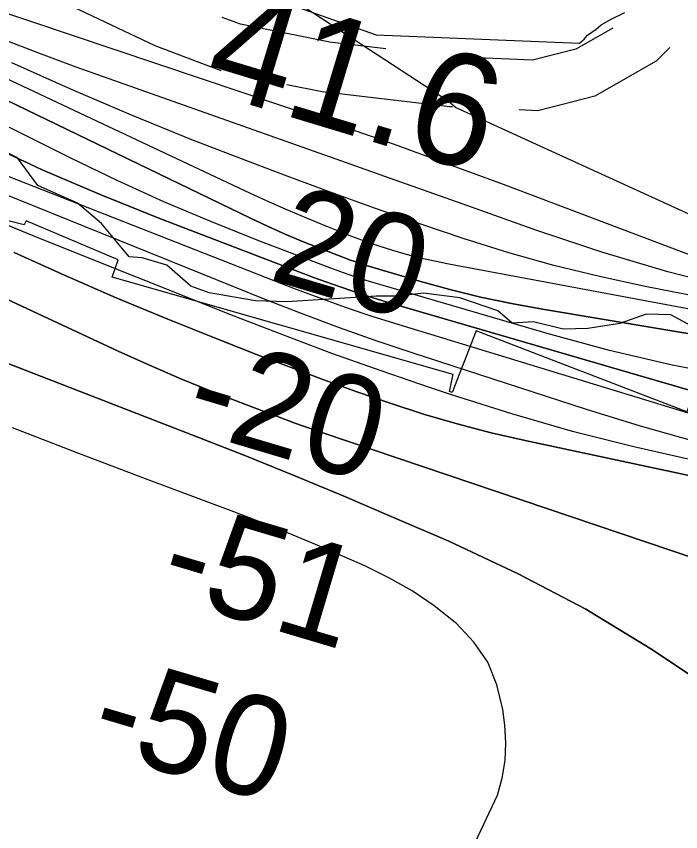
# Model space of a CAD drawing. Extents: x 3219052 to 3256913, y 800770 to 826146.
# Drawn here: x 3240009.8 to 3240406.9, y 814457.2 to 814944.9 of the extents above; entities that cross this region are included whole.
import ezdxf

# ---------------------------------------------------------------- set-up
doc = ezdxf.new("R2010")
doc.units = 0
for name, color, linetype in [('V-RIVR-EDGE', 7, 'Continuous'), ('V-RIVR-RANG', 7, 'Continuous'), ('V-ROAD-CNTR', 7, 'Continuous'), ('V-RRAP-RVMT', 7, 'Continuous'), ('V-SITE-VEGE', 7, 'Continuous'), ('V-TOPO-DPTH', 7, 'Continuous'), ('V-TOPO-MAJR', 7, 'Continuous'), ('V-TOPO-MINR', 7, 'Continuous'), ('V-TOPO-WATR', 7, 'Continuous')]:
    doc.layers.add(name, color=color, linetype=linetype)

msp = doc.modelspace()

# ---------------------------------------------------------------- linework, layer by layer
at = {"layer": 'V-RIVR-EDGE'}
msp.add_lwpolyline([(3240413.18, 814759.69), (3240401.03, 814766.24), (3240386.25, 814766.71), (3240370.59, 814761.1), (3240351.46, 814758.1), (3240336.68, 814757.7), (3240318.86, 814762.09), (3240306.26, 814761.25), (3240297.58, 814768.67), (3240275, 814776.55), (3240253.27, 814779.21), (3240238.05, 814777.51), (3240225.01, 814777.54), (3240171.54, 814774.19), (3240152.85, 814774.67), (3240125.04, 814779.52), (3240114.18, 814783.46), (3240099.87, 814796.1), (3240085.1, 814800.49), (3240077.28, 814800.94), (3240060.81, 814820.98), (3240046.5, 814833.18), (3240022.61, 814843.68), (3240010.48, 814860.22), (3239984.44, 814873.33)], dxfattribs=at)
at = {"layer": 'V-ROAD-CNTR'}
for points in [[(3240132.36, 814912.34), (3240092.79, 814927.31), (3240040.62, 814951.93)], [(3240230.78, 814925.45), (3240197.29, 814929.39), (3240143.76, 814940.1), (3240132.83, 814944.24)], [(3240366.3, 814937.79), (3240344.19, 814925.26), (3240318.41, 814918.58), (3240271.4, 814920.67), (3240270.51, 814920.77)], [(3240400.43, 814926.21), (3240392.24, 814918.02), (3240355.55, 814897.22), (3240321.58, 814888.41), (3240310.45, 814888.9)], [(3240270.49, 814890.68), (3240268.98, 814890.75), (3240192.58, 814899.74), (3240171.43, 814903.97)]]:
    msp.add_lwpolyline(points, dxfattribs=at)
at = {"layer": 'V-RRAP-RVMT'}
msp.add_lwpolyline([(3240706.38, 814569.37), (3240642.94, 814589.58), (3240643.83, 814592.95), (3240620.14, 814600.33), (3240647.76, 814677.47), (3240560.62, 814706.4), (3240560.11, 814725.94), (3240418.3, 814729.85), (3240410.64, 814708.28), (3240284.78, 814756.84), (3240270.4, 814719.94), (3240268.77, 814720.47), (3240270.95, 814730.56), (3240067.22, 814788.84), (3240070.72, 814799.3), (3240015.69, 814822.64), (3240014.44, 814820.19), (3239957.72, 814834.36)], dxfattribs=at)
at = {"layer": 'V-SITE-VEGE'}
for points in [[(3239140.16, 815596.41), (3239219.98, 815540.02), (3239356.15, 815474.23), (3239515.8, 815361.44), (3239703.62, 815234.55), (3239900.83, 815112.36), (3240065.17, 814990.17), (3240224.82, 814933.78), (3240346.46, 814928.79), (3240349.22, 814931.15)], [(3240349.22, 814931.15), (3240351.25, 814933.66), (3240356.31, 814937.19), (3240359.35, 814939.71), (3240365.43, 814943.23), (3240373.52, 814947.25)]]:
    msp.add_lwpolyline(points, dxfattribs=at)
at = {"layer": 'V-TOPO-DPTH'}
for points in [[(3239936.66, 814927.31), (3240149.73, 814824.09), (3240160.33, 814819.12), (3240171.01, 814814.34), (3240181.81, 814809.84), (3240192.69, 814805.53), (3240209.56, 814799.09), (3240212.08, 814798.16), (3240214.61, 814797.28), (3240217.16, 814796.45), (3240219.73, 814795.66), (3240250.83, 814786.54), (3240269.03, 814781.55), (3240287.33, 814777), (3240305.79, 814773.11), (3240324.34, 814769.65), (3240509.84, 814738.56), (3240533.06, 814735.35), (3240556.34, 814733.04), (3240579.72, 814732.07), (3240603.16, 814731.99), (3240751.82, 814735.79)], [(3240659.86, 814658.8), (3240622.35, 814659.63), (3240564.05, 814661.18), (3240555.71, 814661.62), (3240547.41, 814662.35), (3240539.16, 814663.52), (3240530.94, 814664.98), (3240481.11, 814675.18), (3240448.14, 814682.51), (3240415.37, 814690.58), (3240382.89, 814699.75), (3240350.61, 814709.66), (3240246.99, 814743.38), (3240224.95, 814750.8), (3240203.03, 814758.53), (3240181.28, 814766.71), (3240159.63, 814775.19), (3239883.15, 814886.85)], [(3240659.86, 814658.8), (3240622.35, 814659.63), (3240564.05, 814661.18), (3240555.71, 814661.62), (3240547.41, 814662.35), (3240539.16, 814663.52), (3240530.94, 814664.98), (3240481.11, 814675.18), (3240448.14, 814682.51), (3240415.37, 814690.58), (3240382.89, 814699.75), (3240350.61, 814709.66), (3240246.99, 814743.38), (3240224.95, 814750.8), (3240203.03, 814758.53), (3240181.28, 814766.71), (3240159.63, 814775.19), (3239883.15, 814886.85)], [(3239991.15, 814869.07), (3240025.33, 814853.09), (3240060.03, 814838.26), (3240095.06, 814824.18), (3240188.13, 814788.56), (3240198.88, 814784.6), (3240209.68, 814780.81), (3240220.58, 814777.29), (3240231.54, 814773.95), (3240494.83, 814697.08), (3240503.97, 814694.69), (3240513.18, 814692.62), (3240522.48, 814691.07), (3240531.85, 814689.85), (3240541.28, 814689.16), (3240550.7, 814688.83), (3240560.13, 814689.04), (3240569.56, 814689.62), (3240852.84, 814714.96)], [(3240852.84, 814714.96), (3240569.56, 814689.62), (3240560.13, 814689.04), (3240550.7, 814688.83), (3240541.28, 814689.16), (3240531.85, 814689.85), (3240522.48, 814691.07), (3240513.18, 814692.62), (3240503.97, 814694.69), (3240494.83, 814697.08), (3240231.54, 814773.95), (3240220.58, 814777.29), (3240209.68, 814780.81), (3240198.88, 814784.6), (3240188.13, 814788.56), (3240095.06, 814824.18), (3240060.03, 814838.26), (3240025.33, 814853.09), (3239991.15, 814869.07)], [(3241090.58, 814600.94), (3240548.33, 814583.71), (3240542.83, 814583.69), (3240537.34, 814583.87), (3240531.87, 814584.37), (3240526.41, 814585.06), (3240520.99, 814586.06), (3240515.62, 814587.23), (3240510.32, 814588.67), (3240505.06, 814590.3), (3240193.01, 814695.66), (3240188.98, 814697.04), (3240184.97, 814698.45), (3240180.96, 814699.9), (3240176.97, 814701.37), (3240146.45, 814712.81), (3240127.29, 814720.24), (3240108.26, 814727.97), (3240089.42, 814736.14), (3240070.7, 814744.61), (3239898.13, 814825.12)], [(3239898.13, 814825.12), (3240070.7, 814744.61), (3240089.42, 814736.14), (3240108.26, 814727.97), (3240127.29, 814720.24), (3240146.45, 814712.81), (3240176.97, 814701.37), (3240180.96, 814699.9), (3240184.97, 814698.45), (3240188.98, 814697.04), (3240193.01, 814695.66), (3240505.06, 814590.3), (3240510.32, 814588.67), (3240515.62, 814587.23), (3240520.99, 814586.06), (3240526.41, 814585.06), (3240531.87, 814584.37), (3240537.34, 814583.87), (3240542.83, 814583.69), (3240548.33, 814583.71), (3241090.58, 814600.94)], [(3240008.52, 814803.61), (3240038.97, 814789.93), (3240069.56, 814776.6), (3240100.39, 814763.8), (3240131.36, 814751.35), (3240154.44, 814742.3), (3240174.03, 814734.77), (3240193.68, 814727.42), (3240213.43, 814720.33), (3240233.24, 814713.41), (3240253.2, 814706.99), (3240273.3, 814701.04), (3240293.59, 814695.82), (3240314.01, 814691.07), (3240508.84, 814649.44), (3240526.87, 814646.09), (3240544.98, 814643.39), (3240563.21, 814641.67), (3240581.52, 814640.6), (3240769.6, 814634.7)], [(3240008.52, 814803.61), (3240038.97, 814789.93), (3240069.56, 814776.6), (3240100.39, 814763.8), (3240131.36, 814751.35), (3240154.44, 814742.3), (3240174.03, 814734.77), (3240193.68, 814727.42), (3240213.43, 814720.33), (3240233.24, 814713.41), (3240253.2, 814706.99), (3240273.3, 814701.04), (3240293.59, 814695.82), (3240314.01, 814691.07), (3240508.84, 814649.44), (3240526.87, 814646.09), (3240544.98, 814643.39), (3240563.21, 814641.67), (3240581.52, 814640.6), (3240769.6, 814634.7)], [(3240427.08, 814541.17), (3240389.08, 814566.55), (3240350.13, 814590.24), (3240309.74, 814611.4), (3240268.4, 814630.87), (3240233.91, 814645.78), (3240205.19, 814658.01), (3240176.37, 814670.02), (3240147.42, 814681.7), (3240118.37, 814693.15), (3239891.14, 814781.27)], [(3239891.14, 814781.27), (3240118.37, 814693.15), (3240147.42, 814681.7), (3240176.37, 814670.02), (3240205.19, 814658.01), (3240233.91, 814645.78), (3240268.4, 814630.87), (3240309.74, 814611.4), (3240350.13, 814590.24), (3240389.08, 814566.55), (3240427.08, 814541.17)]]:
    msp.add_lwpolyline(points, dxfattribs=at)
at = {"layer": 'V-TOPO-MAJR'}
for points in [[(3240659.63, 814757.36), (3240580.57, 814756.66), (3240570.05, 814756.89), (3240559.58, 814757.57), (3240549.16, 814758.9), (3240538.79, 814760.67), (3240478.91, 814772.83), (3240438.87, 814781.86), (3240399.14, 814792.01), (3240359.88, 814803.84), (3240320.93, 814816.79), (3240276.22, 814832.73), (3240253.19, 814840.93), (3240230.16, 814849.12), (3240207.13, 814857.3), (3240184.09, 814865.48), (3240045.63, 814914.56), (3240023.27, 814922.8), (3240001.05, 814931.39)], [(3240207.19, 814287.33), (3240297.36, 814478.98), (3240300.22, 814489.27), (3240302.09, 814499.67), (3240302.47, 814510.23), (3240301.86, 814520.89), (3240300.65, 814530.35), (3240297.05, 814544.97), (3240291.56, 814558.56), (3240283.22, 814570.61), (3240272.97, 814581.63), (3240272.19, 814582.3), (3240259.57, 814592.17), (3240246.44, 814601.24), (3240232.56, 814609.09), (3240218.16, 814616.14), (3240193.43, 814626.9), (3240180.15, 814632.55), (3240166.81, 814638.06), (3240153.38, 814643.36), (3240139.9, 814648.52), (3240087.1, 814668.23), (3240047.25, 814683.33), (3240007.5, 814698.68)]]:
    msp.add_lwpolyline(points, dxfattribs=at)
at = {"layer": 'V-TOPO-MINR'}
for points in [[(3240648.58, 814789.44), (3240647.52, 814788.61), (3240641.77, 814784.56), (3240635.8, 814780.93), (3240629.49, 814777.93), (3240622.95, 814775.34), (3240616.19, 814773.41), (3240609.35, 814771.91), (3240602.39, 814771.08), (3240595.37, 814770.68), (3240568.33, 814770.44), (3240564.8, 814770.52), (3240561.29, 814770.76), (3240557.8, 814771.24), (3240554.33, 814771.87), (3240536.51, 814775.7), (3240524.27, 814778.74), (3240512.19, 814782.29), (3240500.35, 814786.58), (3240488.68, 814791.38), (3240272.3, 814890.44), (3240267.91, 814894.1), (3239970.69, 815088.39)], [(3240669.96, 814769.47), (3240656.09, 814766.49), (3240642, 814764.82), (3240627.77, 814764.02), (3240574.45, 814763.55), (3240567.43, 814763.71), (3240560.44, 814764.18), (3240553.49, 814765.1), (3240546.57, 814766.32), (3240509.17, 814774.16), (3240483.75, 814780.11), (3240458.55, 814786.84), (3240433.7, 814794.73), (3240409.06, 814803.39), (3240300.93, 814844.24), (3240268.43, 814856.31), (3240235.84, 814868.15), (3240203.12, 814879.62), (3240170.31, 814890.85), (3239941.77, 814967.68)], [(3240721.67, 814744.01), (3240592.81, 814742.87), (3240575.3, 814743.22), (3240557.84, 814744.25), (3240540.47, 814746.29), (3240523.16, 814749.01), (3240268.28, 814796.62), (3240259.85, 814798.34), (3240251.46, 814800.26), (3240243.14, 814802.46), (3240234.87, 814804.86), (3240226.67, 814807.49), (3240218.52, 814810.26), (3240210.44, 814813.23), (3240202.4, 814816.33), (3240195.36, 814819.15), (3240183.89, 814823.86), (3240172.47, 814828.71), (3240161.14, 814833.76), (3240149.87, 814838.94), (3239931.95, 814941.48)], [(3240751.82, 814735.79), (3240603.16, 814731.99), (3240579.72, 814732.07), (3240556.34, 814733.04), (3240533.06, 814735.35), (3240509.84, 814738.56), (3240324.34, 814769.65), (3240305.79, 814773.11), (3240287.33, 814777), (3240269.03, 814781.55), (3240250.83, 814786.54), (3240219.73, 814795.66), (3240217.16, 814796.45), (3240214.61, 814797.28), (3240212.08, 814798.16), (3240209.56, 814799.09), (3240192.69, 814805.53), (3240181.81, 814809.84), (3240171.01, 814814.34), (3240160.33, 814819.12), (3240149.73, 814824.09), (3239936.66, 814927.31)], [(3240690.94, 814750.69), (3240586.69, 814749.76), (3240572.68, 814750.06), (3240558.71, 814750.93), (3240544.82, 814752.64), (3240530.99, 814754.91), (3240385.76, 814783.3), (3240358.38, 814789.21), (3240331.17, 814795.81), (3240304.24, 814803.46), (3240277.5, 814811.8), (3240250.95, 814820.82), (3240224.46, 814830.03), (3240198.08, 814839.55), (3240171.78, 814849.26), (3240151.17, 814857), (3240114.78, 814871.11), (3240078.59, 814885.73), (3240042.73, 814901.12), (3240007.07, 814917.02)], [(3240781.44, 814725.35), (3240619.32, 814716.07), (3240586.61, 814715.16), (3240553.95, 814715.51), (3240521.36, 814717.78), (3240488.83, 814721.31), (3240477.48, 814722.88), (3240439.48, 814728.99), (3240401.73, 814736.21), (3240364.33, 814745.09), (3240327.17, 814755.08), (3240225.63, 814784.8), (3240218.87, 814786.87), (3240212.15, 814789.04), (3240205.48, 814791.38), (3240198.84, 814793.82), (3240154.69, 814810.69), (3240126.18, 814822.07), (3240097.92, 814834), (3240070.02, 814846.75), (3240042.37, 814860.05), (3239942.22, 814910.07)], [(3240659.86, 814658.8), (3240622.35, 814659.63), (3240564.05, 814661.18), (3240555.71, 814661.62), (3240547.41, 814662.35), (3240539.16, 814663.52), (3240530.94, 814664.98), (3240481.11, 814675.18), (3240448.14, 814682.51), (3240415.37, 814690.58), (3240382.89, 814699.75), (3240350.61, 814709.66), (3240246.99, 814743.38), (3240224.95, 814750.8), (3240203.03, 814758.53), (3240181.28, 814766.71), (3240159.63, 814775.19), (3239883.15, 814886.85)], [(3240733.83, 814679.67), (3240638.63, 814672.29), (3240623.65, 814671.37), (3240608.65, 814670.75), (3240593.65, 814670.6), (3240578.64, 814670.76), (3240555.31, 814671.38), (3240551.96, 814671.55), (3240548.63, 814671.84), (3240545.32, 814672.3), (3240542.02, 814672.87), (3240520.95, 814677.08), (3240507.17, 814680.04), (3240493.47, 814683.28), (3240479.86, 814686.92), (3240466.32, 814690.83), (3240238.61, 814760.32), (3240222.6, 814765.41), (3240206.68, 814770.74), (3240190.88, 814776.44), (3240175.17, 814782.38), (3239988.6, 814855.39)], [(3241090.58, 814600.94), (3240548.33, 814583.71), (3240542.83, 814583.69), (3240537.34, 814583.87), (3240531.87, 814584.37), (3240526.41, 814585.06), (3240520.99, 814586.06), (3240515.62, 814587.23), (3240510.32, 814588.67), (3240505.06, 814590.3), (3240193.01, 814695.66), (3240188.98, 814697.04), (3240184.97, 814698.45), (3240180.96, 814699.9), (3240176.97, 814701.37), (3240146.45, 814712.81), (3240127.29, 814720.24), (3240108.26, 814727.97), (3240089.42, 814736.14), (3240070.7, 814744.61), (3239898.13, 814825.12)], [(3240668.56, 814648.14), (3240572.78, 814650.91), (3240559.46, 814651.66), (3240546.19, 814652.87), (3240533.01, 814654.78), (3240519.88, 814657.17), (3240415.87, 814678.95), (3240378.99, 814687.34), (3240342.34, 814696.58), (3240306.04, 814707.1), (3240269.97, 814718.46), (3240257.43, 814722.65), (3240227.89, 814732.81), (3240198.47, 814743.29), (3240169.23, 814754.28), (3240140.11, 814765.59), (3240024.25, 814811.75), (3239998.32, 814822.33)], [(3240769.6, 814634.7), (3240581.52, 814640.6), (3240563.21, 814641.67), (3240544.98, 814643.39), (3240526.87, 814646.09), (3240508.84, 814649.44), (3240314.01, 814691.07), (3240293.59, 814695.82), (3240273.3, 814701.04), (3240253.2, 814706.99), (3240233.24, 814713.41), (3240213.43, 814720.33), (3240193.68, 814727.42), (3240174.03, 814734.77), (3240154.44, 814742.3), (3240131.36, 814751.35), (3240100.39, 814763.8), (3240069.56, 814776.6), (3240038.97, 814789.93), (3240008.52, 814803.61)], [(3240427.08, 814541.17), (3240389.08, 814566.55), (3240350.13, 814590.24), (3240309.74, 814611.4), (3240268.4, 814630.87), (3240233.91, 814645.78), (3240205.19, 814658.01), (3240176.37, 814670.02), (3240147.42, 814681.7), (3240118.37, 814693.15), (3239891.14, 814781.27)]]:
    msp.add_lwpolyline(points, dxfattribs=at)
at = {"layer": 'V-TOPO-WATR'}
msp.add_lwpolyline([(3240852.84, 814714.96), (3240569.56, 814689.62), (3240560.13, 814689.04), (3240550.7, 814688.83), (3240541.28, 814689.16), (3240531.85, 814689.85), (3240522.48, 814691.07), (3240513.18, 814692.62), (3240503.97, 814694.69), (3240494.83, 814697.08), (3240231.54, 814773.95), (3240220.58, 814777.29), (3240209.68, 814780.81), (3240198.88, 814784.6), (3240188.13, 814788.56), (3240095.06, 814824.18), (3240060.03, 814838.26), (3240025.33, 814853.09), (3239991.15, 814869.07)], dxfattribs=at)

# ---------------------------------------------------------------- texts
at = {"layer": 'V-RIVR-RANG'}
for s, height, rotation, p in [('41.6', 67, 343.1583, (3240119.78, 814900.97)), ('20', 60, 343.4398, (3240159.57, 814787.84)), ('-20', 60, 343.4398, (3240108.19, 814698.79)), ('-51', 60, 343.4398, (3240093.04, 814598.97)), ('-50', 60, 343.4398, (3240051.62, 814506.96))]:
    msp.add_text(s, height=height, rotation=rotation, dxfattribs=at).set_placement(p)

doc.saveas('drawing.dxf')
